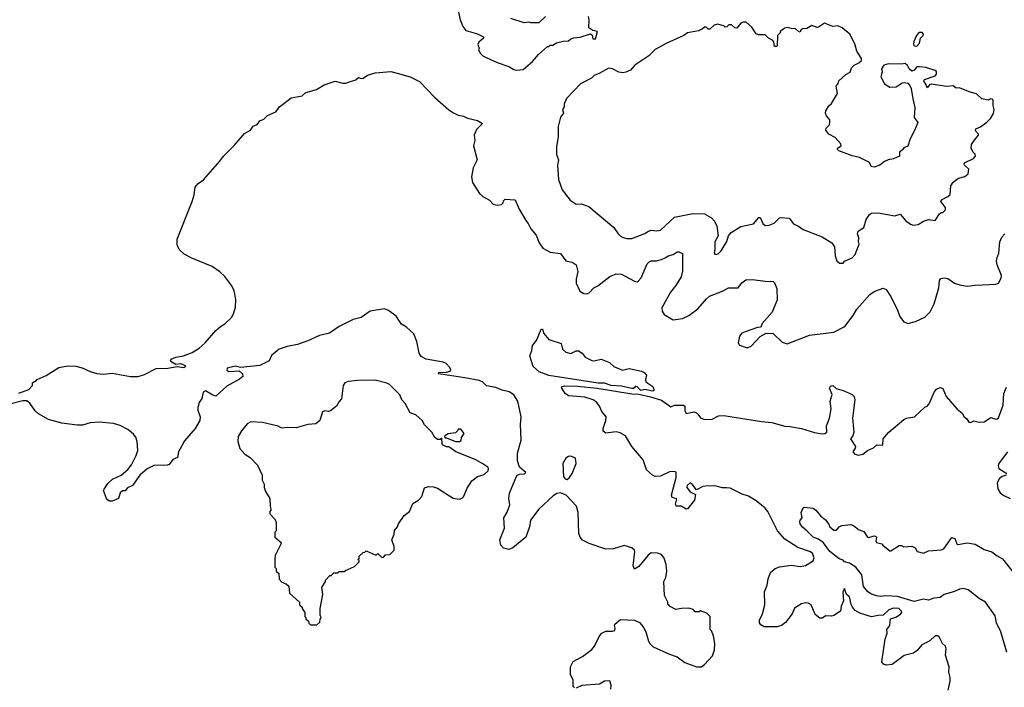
# Model space of a CAD drawing. Extents: x 2220333 to 2384341, y 721037 to 894043.
# Tile 257 of 325: x 2320741 to 2328340, y 805158 to 810306. Entities that reach past the tile are written whole.
import ezdxf

# ---------------------------------------------------------------- set-up
doc = ezdxf.new("R2010")
doc.units = 0

msp = doc.modelspace()

# ---------------------------------------------------------------- linework, layer by layer
at = {"layer": '0CON10XD'}
for points in [[(2324126.7, 810365), (2324140, 810305), (2324160, 810255), (2324183.3, 810223.3), (2324275, 810198.8), (2324320, 810175), (2324320, 810165), (2324285, 810132.5), (2324277.5, 810115), (2324286.7, 810085), (2324282.5, 810075), (2324297.5, 810045), (2324315, 810027.5), (2324340, 810015), (2324425, 809976.7), (2324515, 809946.2), (2324555, 809923.3), (2324575, 809917.5)], [(2324798.3, 810331.7), (2324748.3, 810281.7), (2324685, 810282.5), (2324675, 810287.5), (2324635, 810283.3), (2324530, 810315)], [(2324575, 809917.5), (2324625, 809922.5), (2324697.5, 809985), (2324745, 810037.5), (2324815, 810100), (2324825, 810100), (2324835, 810110), (2324855, 810110), (2324883, 810127), (2324935, 810140), (2324977, 810143), (2324995, 810160), (2325015, 810167.5), (2325065, 810172.5), (2325145, 810197.5), (2325158.3, 810188.3), (2325165, 810160), (2325185, 810160), (2325200, 810215), (2325163, 810223), (2325133, 810243), (2325136.7, 810305), (2325131.7, 810331.7)], [(2327068.3, 808428.3), (2327095, 808430), (2327106.7, 808443.3), (2327165, 808471.2), (2327188.8, 808495), (2327220, 808575), (2327213.3, 808595), (2327216.2, 808625), (2327206, 808655), (2327211.2, 808675), (2327256.2, 808705), (2327273.9, 808766.1), (2327300, 808805), (2327315, 808813.8), (2327365, 808816.9), (2327495, 808793.3), (2327535, 808806.7), (2327577.7, 808757.7), (2327615, 808730), (2327635, 808723.3), (2327675, 808727.5), (2327715, 808753.3), (2327755, 808766.7), (2327805, 808757.5), (2327840.7, 808809.3), (2327855, 808820), (2327865, 808820), (2327885, 808840), (2327885, 808857.5), (2327850, 808905), (2327859.5, 808920.5), (2327905, 808943.8), (2327920.7, 808959.3), (2327927.5, 809025), (2327945, 809052.5), (2327986.4, 809083.6), (2328035, 809096.2), (2328061.9, 809118.1), (2328065.8, 809155), (2328033.3, 809185), (2328030, 809195), (2328037.5, 809205), (2328102.5, 809235), (2328117.5, 809255), (2328115, 809270), (2328097, 809287), (2328083.3, 809315), (2328087.5, 809345), (2328107.5, 809375), (2328140, 809415), (2328140, 809425), (2328118.3, 809448.3), (2328120, 809465), (2328155, 809481.2), (2328205, 809517.5), (2328232.5, 809545), (2328255, 809582.5), (2328262, 809615), (2328252.5, 809645), (2328252.5, 809685), (2328245, 809692.5), (2328235, 809696.7), (2328215, 809686.7), (2328165, 809697.5), (2328126.2, 809735), (2328075, 809747.8), (2327995, 809781.2), (2327968.3, 809778.3), (2327945, 809796.2), (2327895, 809791.4), (2327775, 809810), (2327763.8, 809806.2), (2327745, 809780), (2327737.5, 809805), (2327717.5, 809835), (2327722.5, 809845), (2327805.8, 809874.2), (2327816.4, 809886.4), (2327815, 809907.5), (2327805, 809916), (2327735, 809938), (2327685, 809943.3), (2327665, 809942.5), (2327645, 809917.5), (2327625, 809910), (2327605, 809927.5), (2327593.6, 809953.6), (2327575, 809970), (2327545, 809962.5), (2327445, 809966.7), (2327410, 809955), (2327393, 809927), (2327397.5, 809905), (2327387.5, 809865), (2327415, 809812.5), (2327455, 809786.7), (2327505, 809788.8), (2327551.2, 809818.8), (2327573.1, 809823.1), (2327595.9, 809815.9), (2327611.7, 809798.3), (2327622, 809775), (2327632.5, 809695), (2327648.8, 809628.8), (2327643.2, 809553.2), (2327672.5, 809515), (2327647.7, 809452.3), (2327612.3, 809387.7), (2327595, 809330), (2327565, 809317.5), (2327555, 809302.5), (2327530, 809285), (2327530, 809255), (2327485, 809234), (2327442.5, 809225), (2327415, 809212.5), (2327380, 809185), (2327335, 809170), (2327313.3, 809173.3), (2327300, 809205), (2327222.5, 809245), (2327165, 809256.2), (2327062.5, 809295), (2327052.5, 809305), (2327052.5, 809315), (2327080, 809335), (2327078.3, 809348.3), (2327035, 809397.5), (2326984.1, 809424.1), (2326962.5, 809455), (2326965, 809470), (2326990, 809495), (2326992.5, 809515), (2326992.5, 809535), (2326966.7, 809565), (2326960, 809585), (2326963.3, 809605), (2326985, 809642.5), (2327005, 809660), (2327051.7, 809738.3), (2327042.5, 809795), (2327056.7, 809813.3), (2327062.5, 809835), (2327117, 809883), (2327149.3, 809900.7), (2327160, 809935), (2327180, 809955), (2327217, 809973), (2327238.3, 809991.7), (2327238.3, 810008.3), (2327202.5, 810065), (2327185, 810120), (2327147.5, 810195), (2327087.5, 810245), (2327055, 810260), (2327015, 810254), (2326950.7, 810279.3), (2326905, 810250), (2326895, 810247.5), (2326855, 810262.5), (2326815, 810237.5), (2326783, 810237), (2326770, 810225), (2326765, 810210), (2326750, 810215), (2326727, 810237), (2326695, 810237.5), (2326665, 810246.7), (2326645, 810242.5), (2326610, 810215), (2326610, 810205), (2326590, 810185), (2326587.5, 810105), (2326585, 810100), (2326565, 810100), (2326560, 810135), (2326549.3, 810149.3), (2326520, 810165), (2326495, 810190), (2326445, 810190), (2326425, 810197.5), (2326390, 810250), (2326347, 810287), (2326325, 810287.5), (2326305, 810280), (2326275, 810240), (2326260, 810245), (2326235, 810267.5), (2326213, 810267), (2326198.3, 810251.7), (2326185, 810250), (2326175, 810260), (2326125, 810272.5), (2326100, 810265), (2326067, 810233), (2326055, 810232.5), (2326038.3, 810248.3), (2326025, 810250), (2326010, 810235), (2325978.8, 810221.2), (2325895, 810206), (2325865, 810183.8), (2325735, 810126.2), (2325643.9, 810076.1), (2325595, 810026.7), (2325487.5, 809955), (2325453.6, 809916.4), (2325419.3, 809900.7), (2325395, 809897.5), (2325365, 809902.5), (2325315, 809927.5), (2325285, 809932.5), (2325217, 809893), (2325175, 809877.5), (2325153.6, 809856.4), (2325069.3, 809810.7), (2324961.7, 809698.3), (2324943.3, 809655), (2324942.5, 809635), (2324930, 809615), (2324936.7, 809585), (2324913.8, 809555), (2324896.4, 809483.6), (2324896.2, 809405), (2324884, 809325), (2324884.2, 809265.8), (2324899.2, 809225), (2324891.9, 809185), (2324900, 809075), (2324926, 808995), (2324988.8, 808915), (2325035, 808884.2), (2325075, 808886.7), (2325132.5, 808865), (2325325, 808703.3), (2325360, 808655), (2325385, 808631.2), (2325425, 808618), (2325465, 808619.2), (2325565, 808656.7), (2325592.5, 808675), (2325615, 808682.5), (2325655, 808677.5), (2325685, 808682.5), (2325795.5, 808784.5), (2325935, 808812.9), (2326025, 808810), (2326078.7, 808778.7), (2326101.9, 808751.9), (2326121.8, 808715), (2326130, 808640), (2326105, 808592.5), (2326106, 808535), (2326100, 808505), (2326105, 808497.5), (2326115, 808496.7), (2326135, 808503.8), (2326153.3, 808525), (2326198, 808595), (2326210.5, 808639.5), (2326232.5, 808665), (2326305, 808711.9), (2326405, 808731.1), (2326445, 808781.2), (2326455, 808780), (2326476, 808736), (2326495, 808719.4), (2326525, 808722.7), (2326563, 808737), (2326605, 808778), (2326615, 808780.8), (2326678.8, 808775), (2326712.1, 808732.1), (2326751.2, 808715), (2326788.3, 808688.3), (2326935, 808632.5), (2327008.8, 808585), (2327029.2, 808555), (2327034, 808485), (2327046.4, 808446.4), (2327068.3, 808428.3)], [(2327665, 810102.5), (2327684.2, 810125), (2327693.8, 810165), (2327713.3, 810185), (2327716.7, 810195), (2327705, 810208), (2327685, 810208), (2327675, 810201.2), (2327662, 810185), (2327642.4, 810137.6), (2327639.2, 810115), (2327644.2, 810104.2), (2327665, 810102.5)], [(2322117.1, 809042.9), (2322158, 809072), (2322286.2, 809215), (2322313.3, 809255), (2322395, 809336.7), (2322475, 809430), (2322522.5, 809455), (2322542.5, 809485), (2322572.5, 809497.5), (2322595, 809527.5), (2322625, 809540), (2322653, 809567), (2322716.7, 809595), (2322746, 809634), (2322835, 809703.3), (2322919.5, 809720.5), (2322950, 809745), (2323031.7, 809768.3), (2323090, 809805), (2323175, 809832.5), (2323235, 809816.2), (2323255, 809816.7), (2323335, 809844), (2323355, 809860), (2323375, 809852.5), (2323392.5, 809855), (2323425, 809878), (2323485, 809898), (2323603.9, 809906.1), (2323654.2, 809894.2), (2323753.3, 809865), (2323825, 809829.2), (2323945, 809706), (2324052.6, 809612.6), (2324088.8, 809588.8), (2324125, 809570), (2324165, 809562), (2324196.8, 809546.8), (2324275, 809528.8), (2324312.5, 809505), (2324265, 809460), (2324248, 809415), (2324253.8, 809375), (2324243.8, 809335), (2324270, 809225), (2324241.2, 809165), (2324227.5, 809095), (2324235, 809050), (2324290, 808965), (2324315, 808943.3), (2324366.1, 808916.1), (2324395, 808883.8), (2324425, 808876.2), (2324459.5, 808880.5), (2324472.5, 808895), (2324475, 808910), (2324488.3, 808921.7), (2324565, 808916.7), (2324595.8, 808845.8), (2324646.8, 808756.8), (2324665.6, 808735.6), (2324686.2, 808695), (2324726.2, 808645), (2324750, 808585), (2324777.5, 808545), (2324835, 808513.3), (2324915, 808503.8), (2324955, 808448), (2325005, 808435.8), (2325036.2, 808415), (2325048, 808365), (2325034.2, 808305), (2325034.4, 808274.4), (2325064.2, 808214.2), (2325094.3, 808194.3), (2325115, 808192.5), (2325135, 808200), (2325170.8, 808239.2), (2325202.5, 808255), (2325295, 808325.7), (2325345, 808346.9), (2325385, 808344.3), (2325485, 808289.2), (2325505, 808285.7), (2325515, 808290), (2325538.1, 808315), (2325584.3, 808425), (2325595, 808438), (2325615, 808447.5), (2325655, 808447.1), (2325695, 808457.5), (2325728.3, 808471.7), (2325745, 808485.8), (2325785, 808495.7), (2325815, 808515.8), (2325827, 808517), (2325855, 808502.5), (2325856.6, 808433.4), (2325855, 808370), (2325845, 808323.8), (2325803.6, 808256.4), (2325762.9, 808205), (2325697.1, 808085), (2325699.5, 808059.5), (2325715, 808032.5), (2325785, 807992.5), (2325855, 808003.3), (2325905, 808026.7), (2325975, 808078), (2326040, 808155), (2326064.5, 808175.5), (2326165, 808212), (2326211.8, 808238.2), (2326285, 808239.2), (2326315, 808276.2), (2326345, 808301.2), (2326395, 808303.3), (2326515, 808286.7), (2326535, 808290), (2326555, 808287.5), (2326566.4, 808276.4), (2326583, 808233), (2326586, 808145), (2326547.8, 808052.2), (2326471.2, 807965), (2326460, 807935), (2326435, 807932.5), (2326339.3, 807900.7), (2326315, 807890), (2326296, 807865), (2326286.2, 807815), (2326296.4, 807796.4), (2326355, 807776.7), (2326385, 807790), (2326455, 807862.5), (2326500.7, 807889.3), (2326555, 807886.7), (2326625, 807818.8), (2326665, 807808), (2326837.3, 807872.7), (2327025, 807896.2), (2327109.2, 807940.8), (2327173.8, 808026.2), (2327201.9, 808075), (2327301.4, 808188.6), (2327335, 808211.4), (2327405, 808237.5), (2327428, 808225), (2327460.8, 808175), (2327507.1, 808085), (2327535, 808013.8), (2327565, 807976.7), (2327595, 807963.3), (2327655, 807978.8), (2327725, 808013.8), (2327767.3, 808052.7), (2327797.1, 808115), (2327835, 808240), (2327840, 808295), (2327848.8, 808311.2), (2327875, 808316), (2327905, 808310.8), (2327954.5, 808274.5), (2328005, 808258.1), (2328055, 808250.6), (2328115, 808259.4), (2328275, 808267.1), (2328295, 808276), (2328316.4, 808313.6), (2328317.1, 808335), (2328284.5, 808415), (2328279.6, 808445), (2328280.9, 808465), (2328298.6, 808505), (2328306.1, 808593.9), (2328321.2, 808628.8), (2328344.1, 808655.9)], [(2320735, 807427.5), (2320810, 807455), (2320840, 807485), (2320840, 807505), (2320850, 807515), (2320865, 807520), (2320875, 807532.5), (2320946.1, 807563.9), (2321042.5, 807625), (2321113, 807637), (2321175, 807633.5), (2321222.1, 807622.1), (2321285, 807592.5), (2321337, 807577), (2321385, 807574.2), (2321455, 807580), (2321595, 807556), (2321653.9, 807556.1), (2321705, 807571.2), (2321795, 807615.7), (2321885, 807618.1), (2321957, 807633), (2322007.5, 807625), (2322022.5, 807635), (2322005, 807645.8), (2321985, 807652), (2321945, 807647.5), (2321914.3, 807664.3), (2321903.3, 807675), (2321910.9, 807689.1), (2321944.6, 807705.4), (2322005, 807715.6), (2322071.1, 807738.9), (2322126.2, 807773.8), (2322172, 807815), (2322255, 807908.8), (2322289.7, 807940.3), (2322325, 807961.2), (2322377, 808013), (2322394.2, 808045), (2322405, 808090), (2322409.7, 808149.7), (2322395.8, 808215.8), (2322378, 808255), (2322323.8, 808325), (2322285, 808361.2), (2322225, 808403.8), (2322068.3, 808468.3), (2322009.3, 808499.3), (2321972.5, 808535), (2321955, 808570), (2321956.7, 808615), (2322072, 808905), (2322088, 808955), (2322095.8, 809015), (2322117.1, 809042.9)], [(2325023, 805153), (2325013.3, 805163.3), (2325012.5, 805215), (2324992.5, 805255), (2324992.5, 805315), (2325011.7, 805358.3), (2325085, 805396.7), (2325155, 805450), (2325177.5, 805475), (2325214.2, 805555.8), (2325234.2, 805575.8), (2325265, 805591.2), (2325315, 805591.2), (2325333, 805597), (2325337.5, 805615), (2325330, 805635), (2325332.5, 805645), (2325378.3, 805681.7), (2325485, 805676.7), (2325525, 805656.7), (2325553.6, 805623.6), (2325573.3, 805585), (2325594.1, 805514.1), (2325603.8, 805495), (2325630.7, 805470.7), (2325755, 805414.3), (2325814.2, 805394.2), (2325875, 805348.9), (2325965, 805316), (2326003, 805317), (2326026.4, 805333.6), (2326088.3, 805401.7), (2326103, 805447), (2326106.2, 805495), (2326096.4, 805556.4), (2326080, 805595), (2326070, 805605), (2326070, 805705), (2326045, 805730), (2325995, 805747.5), (2325985, 805740), (2325955, 805740), (2325938.3, 805758.3), (2325905, 805767.5), (2325847, 805767), (2325805, 805757.5), (2325760.7, 805780.7), (2325743, 805803), (2325742.5, 805815), (2325717, 805867), (2325712.5, 805975), (2325726.7, 806005), (2325736, 806055), (2325730, 806105), (2325714, 806155), (2325695, 806182), (2325663.2, 806193.2), (2325615, 806195.5), (2325591.9, 806178.1), (2325519.2, 806090.8), (2325485, 806070), (2325475.7, 806095.7), (2325488.8, 806205), (2325485, 806216.7), (2325465, 806234.6), (2325405, 806251.9), (2325323, 806227), (2325263.7, 806223.7), (2325136.6, 806266.6), (2325085, 806292.5), (2325066.5, 806315), (2325055.6, 806345), (2325050, 806505), (2325038.1, 806555), (2324958.8, 806638.8), (2324915, 806658.5), (2324885, 806651.5), (2324858.6, 806635), (2324747.6, 806532.4), (2324683.3, 806446.7), (2324675.6, 806395), (2324645.8, 806315), (2324546.4, 806233.6), (2324515, 806221.2), (2324475, 806231.2), (2324454.3, 806255), (2324445.8, 806295), (2324483.3, 806385), (2324475.8, 806465), (2324501.7, 806508.3), (2324523.3, 806565), (2324515.6, 806615), (2324520.5, 806655), (2324578, 806792), (2324597.8, 806802.2), (2324637.5, 806805), (2324645.8, 806814.2), (2324599.2, 806855), (2324582.9, 806905), (2324581.5, 806965), (2324610.9, 807065), (2324604.5, 807185), (2324611.4, 807245), (2324585.8, 807365), (2324555, 807413.8), (2324517.6, 807437.6), (2324465, 807448.6), (2324415, 807470), (2324344.1, 807484.1), (2324312.5, 807515), (2324287.5, 807525), (2324175, 807544.1), (2323972.5, 807575), (2323975, 807585.6), (2324035, 807588), (2324062.5, 807595), (2324068.8, 807605), (2324061.2, 807625), (2324031.2, 807655), (2324010, 807665), (2323877.9, 807687.9), (2323839.4, 807709.4), (2323823.7, 807733.7), (2323806.5, 807825), (2323782.2, 807885), (2323726, 807935), (2323688.5, 807958.5), (2323645, 808020), (2323586.7, 808065), (2323555.6, 808075.6), (2323445, 808059.2), (2323375, 808009.2), (2323314.4, 807995.6), (2323205, 807941.2), (2323130.7, 807889.3), (2323055, 807871.2), (2322965, 807830.8), (2322885, 807802.5), (2322805, 807786), (2322742.5, 807765), (2322684.1, 807715.9), (2322666.7, 807675), (2322595, 807640.5), (2322445, 807625.4), (2322404.5, 807635.5), (2322340.6, 807619.4), (2322338.8, 807605), (2322354.1, 807594.1), (2322435, 807600), (2322460, 807575), (2322462.5, 807555), (2322437.5, 807535), (2322339.3, 807480.7), (2322255, 807403.8), (2322230.3, 807410.3), (2322175.5, 807445.5), (2322155.7, 807435), (2322146.7, 807385), (2322125.5, 807354.5), (2322116.5, 807315), (2322115.6, 807295), (2322134, 807245), (2322131.4, 807215), (2322095, 807153.8), (2322012.1, 807057.9), (2321978.3, 806998.3), (2321965.7, 806975), (2321959.2, 806930.8), (2321922.5, 806915), (2321895, 806877.5), (2321878.8, 806871.2), (2321775, 806868), (2321725, 806843.8), (2321668.8, 806795), (2321612.5, 806715), (2321573.9, 806696.1), (2321555, 806672.5), (2321535, 806672.5), (2321515, 806657.5), (2321502.5, 806615), (2321455, 806592.5), (2321435, 806593.3), (2321420.5, 806600.5), (2321411.2, 806615), (2321387.5, 806675), (2321392.5, 806685), (2321421.2, 806728.8), (2321457.7, 806762.3), (2321525, 806794), (2321575, 806836.7), (2321603.8, 806875), (2321640, 806945), (2321652.5, 806985), (2321647.5, 807055), (2321637, 807087), (2321619.3, 807109.3), (2321575, 807147.5), (2321515, 807177.5), (2321465, 807193.3), (2321355, 807203.3), (2321285, 807196.7), (2321225, 807180), (2321185, 807178.8), (2321065, 807196.2), (2320964.1, 807224.1), (2320885, 807266.7), (2320859.3, 807289.3), (2320819.3, 807349.3), (2320796.4, 807366.4), (2320765, 807367.1), (2320655, 807340)], [(2325625, 807442.5), (2325565, 807454.4), (2325535, 807447.1), (2325505.3, 807475.3), (2325495, 807478.1), (2325476.7, 807463.3), (2325465, 807461.8), (2325385, 807481.3), (2325305, 807486.6), (2325255, 807503), (2325204.8, 807504.8), (2324825, 807562.3), (2324750.5, 807590.5), (2324702.2, 807632.2), (2324676.7, 807715), (2324692.9, 807755), (2324699.1, 807795), (2324728.3, 807831.7), (2324765, 807921.2), (2324775, 807918.8), (2324785.5, 807885.5), (2324825, 807840), (2324919.5, 807809.5), (2324930, 807765), (2324955, 807742), (2324995, 807732), (2325035, 807753.3), (2325053.6, 807753.6), (2325082.5, 807735), (2325103.9, 807703.9), (2325155, 807678.8), (2325175, 807676.2), (2325229.3, 807689.3), (2325293.6, 807663.6), (2325325, 807631.2), (2325393, 807603), (2325445, 807616.2), (2325540, 807595), (2325560, 807585), (2325577.5, 807565), (2325569.3, 807530.7), (2325572, 807515), (2325627.8, 807477.8), (2325635.7, 807454.3), (2325633.9, 807446.1), (2325625, 807442.5)], [(2323035, 805640), (2323058.3, 805661.7), (2323060, 805685), (2323067.5, 805695), (2323060, 805715), (2323060, 805765), (2323080, 805875), (2323073, 805927), (2323100, 805975), (2323100, 805985), (2323135, 806020), (2323145, 806020), (2323165, 806040), (2323195, 806040), (2323205, 806050), (2323245, 806050), (2323255, 806060), (2323325, 806090), (2323360, 806125), (2323360, 806135), (2323350, 806145), (2323360, 806155), (2323361.7, 806168.3), (2323391.7, 806198.3), (2323405, 806200), (2323415, 806210), (2323485, 806180), (2323495, 806180), (2323505, 806190), (2323535, 806160), (2323548.3, 806161.7), (2323565, 806180), (2323598.3, 806181.7), (2323630, 806215), (2323630, 806245), (2323612.5, 806295), (2323631.7, 806338.3), (2323633, 806367), (2323657.5, 806395), (2323665, 806420), (2323707, 806483), (2323750, 806515), (2323773.6, 806576.4), (2323819.3, 806600.7), (2323845, 806630), (2323865, 806697.5), (2323895, 806706.2), (2323935, 806703.3), (2323965, 806693.3), (2324085, 806616.7), (2324135, 806610), (2324155, 806616.7), (2324165, 806627.5), (2324193.3, 806695), (2324230.5, 806749.5), (2324275, 806783.3), (2324325, 806800), (2324355, 806827.5), (2324360, 806845), (2324354, 806855), (2324315, 806882.2), (2324255, 806914.4), (2324107.5, 806975), (2324051.7, 807011.7), (2324035, 807012.5), (2324010, 807025), (2324000, 807035), (2323998.3, 807078.3), (2323985, 807070), (2323965, 807070), (2323943.6, 807083.6), (2323922.5, 807125), (2323865, 807182.5), (2323846.4, 807216.4), (2323798.3, 807258.3), (2323754.1, 807274.1), (2323716.1, 807346.1), (2323690, 807375), (2323673.6, 807413.6), (2323594.2, 807494.2), (2323575, 807504.2), (2323485, 807526.4), (2323350, 807525), (2323274.5, 807515.5), (2323250, 807505), (2323236, 807485), (2323225, 807383.3), (2323205, 807362.5), (2323185, 807327.5), (2323138.8, 807291.2), (2323125, 807286.2), (2323095, 807290), (2323078.3, 807281.7), (2323056.2, 807215), (2323025, 807189.2), (2322965, 807184.2), (2322875, 807158), (2322805, 807161.2), (2322766.4, 807156.4), (2322752.3, 807162.3), (2322735, 807173.3), (2322615, 807201.2), (2322525, 807204.2), (2322495, 807190), (2322452, 807135), (2322427.7, 807092.3), (2322424, 807055), (2322439.5, 806999.5), (2322477.5, 806955), (2322519.3, 806929.3), (2322575, 806870), (2322612.5, 806795), (2322612.5, 806755), (2322627.5, 806725), (2322628.3, 806698.3), (2322638.3, 806668.3), (2322670, 806615), (2322672.5, 806555), (2322680, 806535), (2322680, 806525), (2322670, 806515), (2322670, 806495), (2322708.3, 806458.3), (2322720, 806435), (2322720, 806365), (2322710, 806355), (2322710, 806315), (2322757.5, 806275), (2322757, 806263), (2322712.5, 806175), (2322710, 806155), (2322710, 806085), (2322720, 806075), (2322720, 806055), (2322740, 806035), (2322743, 805993), (2322765, 805970), (2322797, 805957), (2322818.3, 805938.3), (2322823, 805883), (2322900, 805815), (2322900, 805795), (2322920, 805775), (2322920, 805765), (2322940, 805735), (2322940, 805705), (2322950, 805695), (2322950, 805685), (2322968.3, 805668.3), (2322971.7, 805651.7), (2322985, 805640), (2323035, 805640)], [(2327420.9, 805529.1), (2327435.8, 805575), (2327433.3, 805605), (2327456.2, 805635), (2327462.5, 805685), (2327501.2, 805698.8), (2327538.3, 805721.7), (2327550, 805735), (2327546.7, 805745), (2327525, 805766.5), (2327485, 805768.9), (2327448.8, 805755), (2327405, 805713.3), (2327365, 805712), (2327315, 805701.1), (2327225, 805729.5), (2327189.6, 805749.6), (2327167.5, 805775), (2327156.9, 805796.9), (2327145.7, 805855), (2327122.5, 805875), (2327105, 805920), (2327093.3, 805895), (2327098.8, 805825), (2327081.1, 805785), (2327074.4, 805745.6), (2327025, 805713.1), (2327005, 805706.7), (2326961.4, 805708.6), (2326935, 805691.2), (2326915, 805691.2), (2326880.6, 805720.6), (2326848.6, 805795), (2326825, 805807.1), (2326805, 805808.6), (2326775, 805801.4), (2326720.5, 805769.5), (2326702.9, 805725), (2326652, 805658), (2326621.2, 805635), (2326585.6, 805625.6), (2326485, 805624.2), (2326460.5, 805640.5), (2326451.2, 805655), (2326451.2, 805675), (2326474, 805725), (2326491.4, 805795), (2326490, 805895), (2326510.6, 805945), (2326516.7, 805995), (2326535, 806044), (2326571.2, 806075), (2326605, 806086.9), (2326695, 806099.4), (2326765, 806089.6), (2326805, 806097.5), (2326865, 806134.2), (2326872.5, 806157.5), (2326859.1, 806189.1), (2326843.8, 806203.8), (2326746.6, 806236.6), (2326645, 806300.5), (2326590, 806365), (2326515, 806514.4), (2326495, 806538.5), (2326425, 806596.9), (2326365, 806632.5), (2326317.1, 806647.1), (2326225, 806694.2), (2326195, 806696.7), (2326165, 806695.5), (2326105, 806712.5), (2326030.3, 806709.7), (2326013.1, 806706.9), (2325965, 806680), (2325930.8, 806725), (2325914.5, 806735.5), (2325891.4, 806715), (2325888.8, 806698.8), (2325916.2, 806665), (2325956, 806646), (2325948.3, 806601.7), (2325895, 806533.8), (2325885, 806531.2), (2325845, 806554.3), (2325807.5, 806555), (2325801.7, 806571.7), (2325811.7, 806611.7), (2325775, 806622.5), (2325770.8, 806640.8), (2325806.5, 806775), (2325806.1, 806816.1), (2325791.5, 806821.5), (2325755, 806819.1), (2325685, 806786.7), (2325645, 806784.4), (2325625, 806793.6), (2325579.4, 806835), (2325551.7, 806911.7), (2325465.6, 807015), (2325416.9, 807096.9), (2325375, 807120.8), (2325345, 807129.2), (2325265, 807118), (2325244.3, 807134.3), (2325244, 807154), (2325264, 807215), (2325266, 807245), (2325232.9, 807285), (2325215, 807326.2), (2325193.8, 807355), (2325166.7, 807375), (2325102.5, 807395), (2324975, 807406), (2324951.2, 807425), (2324924.1, 807464.1), (2324923.3, 807475), (2324945, 807481.9), (2325045, 807480.5), (2325196.2, 807466.2), (2325465, 807420.7), (2325518, 807418), (2325608.7, 807398.7), (2325695, 807371.5), (2325765, 807320), (2325795, 807333.8), (2325863.3, 807335), (2325873.1, 807325), (2325873.6, 807293.6), (2325885, 807268.8), (2325945, 807282.5), (2325965, 807276), (2325974.3, 807264.3), (2325995.9, 807235.9), (2326025, 807224), (2326085, 807226), (2326135, 807250.6), (2326175, 807253.3), (2326465, 807208.2), (2326545, 807201.5), (2326645, 807171.5), (2326685, 807170), (2326775, 807152.9), (2326875, 807122), (2326933, 807113), (2326954.2, 807115.8), (2326968.8, 807125), (2326967.1, 807175), (2326990.6, 807235), (2327002.9, 807305), (2326996, 807365), (2327010, 807415), (2326990.8, 807465), (2326998.8, 807481.2), (2327015, 807486.2), (2327042.3, 807462.3), (2327095, 807448.1), (2327165.5, 807415.5), (2327180.9, 807400.9), (2327185.8, 807375), (2327168.2, 807235), (2327178.9, 807125), (2327171.5, 807098.5), (2327153.3, 807075), (2327190, 807015), (2327188.1, 807001.9), (2327170, 806975), (2327185, 806956.7), (2327215, 806948), (2327247.5, 806955), (2327283.3, 806985), (2327331.2, 807005), (2327355, 807027.5), (2327402.5, 807025), (2327403.8, 807075), (2327448.8, 807125), (2327565, 807222.5), (2327585, 807232.5), (2327646.1, 807243.9), (2327725, 807317.5), (2327745, 807326.7), (2327760, 807345), (2327798.8, 807435), (2327815, 807456.7), (2327845, 807470), (2327865, 807462.5), (2327891.2, 807401.2), (2327975, 807302), (2328015, 807273.3), (2328030, 807245), (2328049.5, 807229.5), (2328065, 807203.3), (2328079.3, 807200.7), (2328105, 807213.3), (2328145, 807203.8), (2328185, 807206.2), (2328235, 807240), (2328275, 807226.2), (2328285, 807228), (2328295, 807236.7), (2328314, 807285), (2328331.5, 807335), (2328335.6, 807425), (2328357, 807473)], [(2324103, 807053), (2324135, 807053.3), (2324148.3, 807061.7), (2324150, 807085), (2324170, 807115), (2324145, 807150), (2324125, 807150), (2324120, 807135), (2324105, 807120), (2324048.3, 807111.7), (2324020, 807095), (2324022.5, 807082.5), (2324035, 807082.5), (2324103, 807053)], [(2324965, 806760), (2324985, 806776), (2325005, 806806), (2325034.5, 806884.5), (2325030, 806925), (2324995, 806941.4), (2324975, 806939.2), (2324955, 806926), (2324932.7, 806885), (2324936.7, 806785), (2324950, 806765), (2324965, 806760)], [(2328364.2, 806975), (2328297.5, 806885), (2328292.5, 806865), (2328297.5, 806845), (2328357.8, 806807.8)], [(2328355, 806793.3), (2328323.8, 806785), (2328301.5, 806768.5), (2328285.7, 806735), (2328288.8, 806688.8), (2328307.9, 806657.9), (2328335, 806637.5), (2328384.5, 806614.5)], [(2328360.3, 805430.3), (2328312.1, 805585), (2328279.6, 805655), (2328268.3, 805708.3), (2328194.6, 805814.6), (2328145, 805842.2), (2328060.1, 805910.1), (2328025, 805920.6), (2327995, 805915.7), (2327955, 805896.1), (2327875, 805873.4), (2327845, 805851.9), (2327795, 805844.5), (2327755, 805830.4), (2327715, 805836.8), (2327645, 805820.9), (2327515, 805859.3), (2327424.1, 805864.1), (2327385, 805859.7), (2327353.7, 805863.7), (2327315, 805876.4), (2327287.1, 805895), (2327253.6, 805935), (2327240, 806025), (2327193.9, 806083.9), (2327145, 806115.6), (2327106.4, 806126.4), (2327095, 806138.8), (2327065, 806150), (2326992.5, 806205), (2326942.9, 806272.9), (2326905, 806300.6), (2326863.8, 806315), (2326815.9, 806365.9), (2326782.3, 806392.3), (2326765, 806420), (2326762.5, 806435), (2326763, 806447), (2326780, 806465), (2326772.5, 806505), (2326787, 806543), (2326795, 806547.5), (2326865, 806538.8), (2326886.2, 806525), (2326921.7, 806481.7), (2326959.7, 806449.7), (2326985, 806417.5), (2326993.3, 806395), (2327025, 806370), (2327045, 806371.2), (2327065.5, 806394.5), (2327085, 806405.6), (2327155, 806413.3), (2327176.1, 806406.1), (2327214.1, 806374.1), (2327255, 806360), (2327285, 806316.7), (2327295, 806313.3), (2327335, 806327.1), (2327345, 806323.8), (2327353.8, 806315), (2327347.5, 806285), (2327352.5, 806275), (2327393.9, 806263.9), (2327403.3, 806255), (2327455, 806210), (2327465, 806210), (2327527, 806253), (2327545, 806252.5), (2327565, 806242.5), (2327625, 806246.7), (2327652.5, 806235), (2327667.5, 806205), (2327715, 806192), (2327755, 806209.4), (2327851.4, 806218.6), (2327873.3, 806226.7), (2327935, 806313.8), (2327956.7, 806305), (2327972.5, 806265), (2327980.7, 806260.7), (2328055, 806271.2), (2328115, 806263.3), (2328185, 806221.2), (2328243.7, 806203.7), (2328285, 806171.2), (2328325, 806150), (2328424.4, 806024.4)], [(2327906, 805135), (2327922, 805205), (2327922.5, 805235), (2327912, 805275), (2327913, 805317), (2327886.2, 805405), (2327891.2, 805455), (2327886.7, 805475), (2327863.3, 805495), (2327837, 805547), (2327825, 805555.8), (2327805, 805554.3), (2327763.8, 805516.2), (2327704.1, 805485.9), (2327667.6, 805442.4), (2327638.6, 805421.4), (2327567.3, 805402.7), (2327475, 805333.8), (2327429.3, 805329.3), (2327406.4, 805336.4), (2327393.3, 805355), (2327420.9, 805529.1)], [(2325302.5, 805145), (2325305.8, 805175.8), (2325295, 805207.5), (2325255, 805206.7), (2325215, 805182.5), (2325078.3, 805171.7), (2325035, 805152.5)]]:
    msp.add_lwpolyline(points, dxfattribs=at)

doc.saveas('drawing.dxf')
